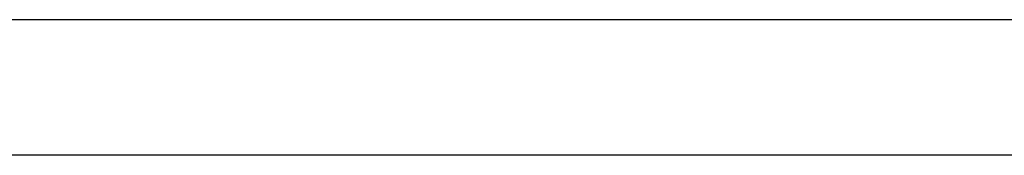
# Model space of a CAD drawing. Header units: metres. Extents: x 15.7 to 54.8, y -39.7 to 1.1.
# Tile 333 of 500: x 16.8414 to 17.104, y -2.8342 to -2.7982. Entities that reach past the tile are written whole.
import ezdxf

# ---------------------------------------------------------------- set-up
doc = ezdxf.new("R2010")
doc.units = ezdxf.units.M
doc.header["$MEASUREMENT"] = 0
doc.layers.add('2D', color=252, linetype='Continuous')

# ---------------------------------------------------------------- blocks, each defined once
blk = doc.blocks.new('2D_QYOS_100_PUERTA_1')
for p, q in [((0.8943580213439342, -1.01395240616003), (0.1555979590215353, -1.01395240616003)), ((0.8951770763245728, -1.049952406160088), (0.1547789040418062, -1.049952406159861))]:
    blk.add_line(p, q)

msp = doc.modelspace()

# ---------------------------------------------------------------- block references
at = {"layer": '2D'}
msp.add_blockref('2D_QYOS_100_PUERTA_1', (16.31644467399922, -1.784232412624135), dxfattribs=at)

doc.saveas('drawing.dxf')
